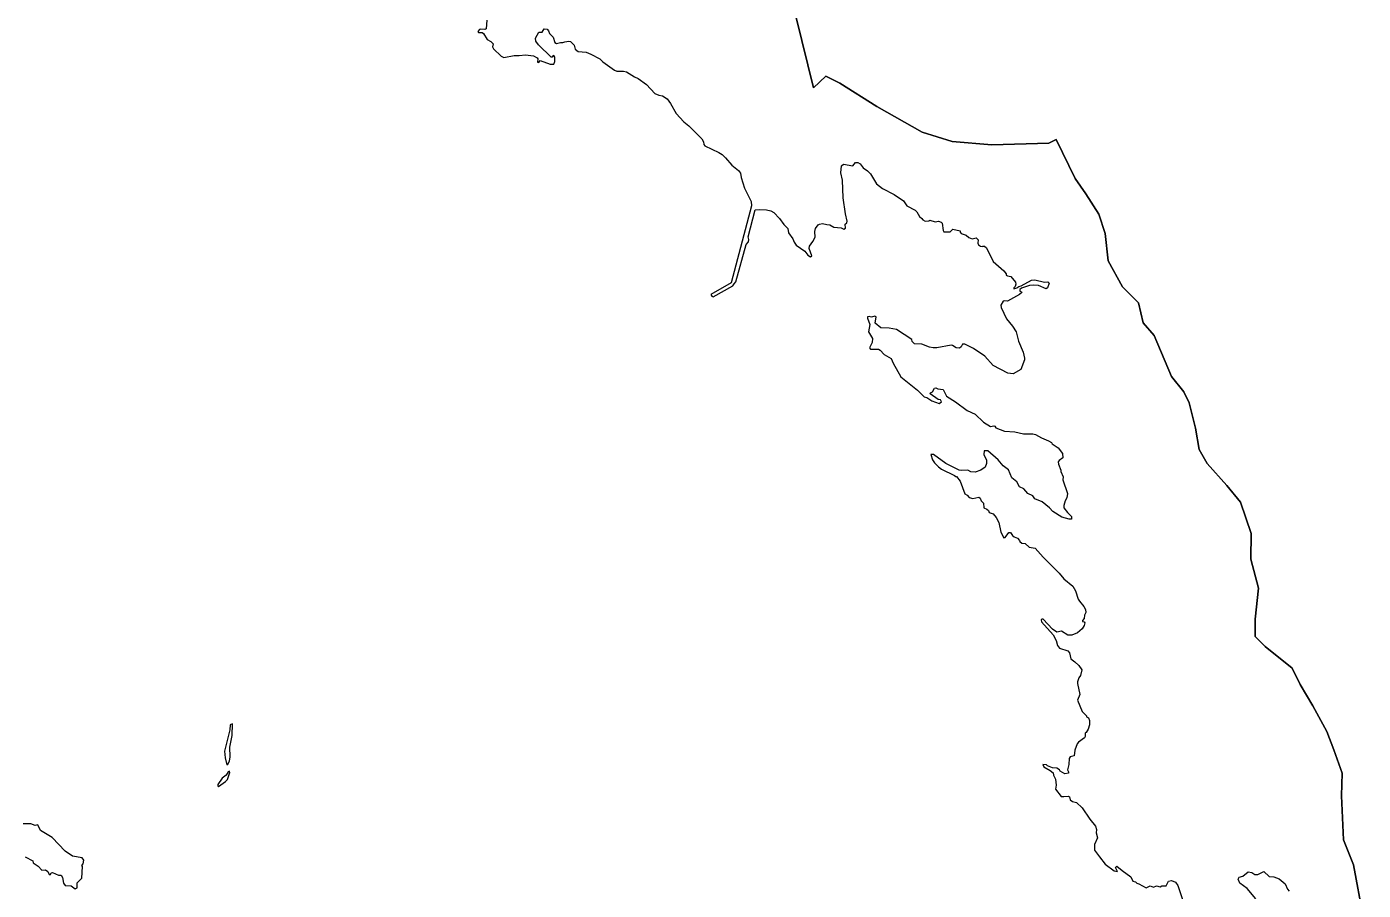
# Model space of a CAD drawing. Extents: x 369010 to 739155, y 6377141 to 6616555.
# Drawn here: x 378495 to 383952, y 6472138 to 6475665 of the extents above; entities that cross this region are included whole.
import ezdxf

# ---------------------------------------------------------------- set-up
doc = ezdxf.new("R2010")
doc.units = 0
doc.header["$LTSCALE"] = 40
doc.layers.add('1', color=7, linetype='Continuous', lineweight=13)

msp = doc.modelspace()

# ---------------------------------------------------------------- linework, layer by layer
at = {"layer": '1'}
for points in [[(380373.71, 6475692.16), (380371.39, 6475656.08), (380365.6, 6475653.77), (380347.56, 6475655.75), (380343.26, 6475653.77), (380337.3, 6475645.49), (380340.28, 6475642.18), (380354.84, 6475641.85), (380360.8, 6475638.21), (380375.7, 6475613.05), (380390.26, 6475604.45), (380399.53, 6475595.84), (380396.88, 6475583.26), (380401.52, 6475575.65), (380432.3, 6475545.2), (380443.22, 6475540.23), (380485.26, 6475547.18), (380505.12, 6475547.18), (380531.6, 6475550.49), (380564.7, 6475545.86), (380579.93, 6475537.91), (380581.92, 6475534.6), (380581.09, 6475521.2), (380586.55, 6475519.71), (380590.85, 6475527.98), (380632.89, 6475512.1), (380647.45, 6475511.76), (380651.43, 6475522.69), (380651.76, 6475539.9), (380649.11, 6475546.52), (380645.14, 6475547.18), (380640.17, 6475540.89), (380635.87, 6475540.89), (380584.89, 6475590.88), (380573.64, 6475606.1), (380572.98, 6475618.35), (380586.22, 6475643.51), (380599.13, 6475642.51), (380608.4, 6475656.08), (380620.64, 6475655.09), (380625.94, 6475648.14), (380629.91, 6475637.55), (380644.81, 6475622.98), (380650.76, 6475601.14), (380657.72, 6475597.33), (380658.87, 6475597.5), (380674.1, 6475600.47), (380684.2, 6475600.31), (380692.31, 6475602.96), (380708.36, 6475606.76), (380714.98, 6475604.78), (380730.54, 6475589.88), (380734.84, 6475573.66), (380746.1, 6475563.73), (380779.03, 6475561.08), (380798.89, 6475553.47), (380834.97, 6475534.27), (380847.88, 6475522.36), (380895.21, 6475487.27), (380904.81, 6475483.96), (380931.29, 6475483.96), (380944.53, 6475481.31), (380976.97, 6475460.13), (380991.21, 6475453.51), (381026.29, 6475429.34), (381060.06, 6475391.94), (381075.61, 6475385.32), (381091.01, 6475383.17), (381109.71, 6475371.42), (381123.94, 6475351.72), (381147.11, 6475310.68), (381178.56, 6475276.91), (381198.42, 6475260.03), (381251.05, 6475207.07), (381258.99, 6475195.82), (381259.99, 6475184.89), (381263.63, 6475179.27), (381320.89, 6475152.12), (381334.63, 6475142.86), (381348.53, 6475129.95), (381374.35, 6475100.49), (381401.49, 6475077.98), (381409.44, 6475067.06), (381412.41, 6475049.18), (381425.99, 6475005.49), (381452.8, 6474951.53), (381454.45, 6474933.99), (381371.2, 6474619.2), (381288.12, 6474572.03), (381291.76, 6474564.92), (381298.38, 6474562.6), (381378.49, 6474606.95), (381383.78, 6474615.89), (381390.9, 6474623.01), (381432.61, 6474776.43)], [(382872.49, 6474899.9), (382819.2, 6474982.48), (382775.34, 6475045.71), (382698.21, 6475204.09), (382668.92, 6475190.36), (382435.56, 6475183.4), (382274.03, 6475197.14), (382150.89, 6475235.04), (381966.03, 6475339.97), (381815.42, 6475434.64), (381758.48, 6475463.93), (381708, 6475415.11), (381637.33, 6475703.42)], [(381637.33, 6475703.42), (381708, 6475415.11), (381758.48, 6475463.93), (381815.42, 6475434.64), (381966.03, 6475339.97), (382150.89, 6475235.04), (382274.03, 6475197.14), (382435.56, 6475183.4), (382668.92, 6475190.36), (382698.21, 6475204.09), (382775.34, 6475045.71), (382819.2, 6474982.48), (382872.49, 6474899.9), (382898.14, 6474820.62), (382910.89, 6474709.24), (382969.64, 6474602.49), (383034.02, 6474536.95), (383054.21, 6474456.01), (383098.24, 6474404.38), (383169.9, 6474237.38), (383219.39, 6474173.66), (383241.4, 6474128.81), (383266.89, 6474026.04), (383281.62, 6473938.15), (383314.55, 6473881.38), (383395.32, 6473791.85), (383450.43, 6473723), (383494.62, 6473595.56), (383492.8, 6473490.46), (383523.91, 6473371.63), (383511, 6473245.19), (383511, 6473174.52), (383551.39, 6473133.31), (383661.61, 6473045.42), (383694.71, 6472978.23), (383746.02, 6472892.17), (383802.95, 6472787.07), (383831.92, 6472711.93), (383865.51, 6472617.1), (383862.7, 6472524.09), (383870.98, 6472343.69), (383912.02, 6472242.56), (383952.24, 6472030.06)], [(381432.61, 6474776.43), (381442.04, 6474786.69), (381443.03, 6474796.62), (381440.22, 6474807.54), (381468.69, 6474917.77), (381485.9, 6474919.43), (381515.69, 6474917.77), (381533.56, 6474913.8), (381546.14, 6474907.18), (381569.31, 6474882.35), (381586.86, 6474857.53), (381602.08, 6474841.31), (381605.72, 6474823.43), (381622.94, 6474798.94), (381628.23, 6474785.37), (381637.17, 6474773.12), (381671.92, 6474749.12), (381683.84, 6474731.91), (381694.93, 6474725.95), (381700.23, 6474729.43), (381690.13, 6474759.88), (381691.79, 6474769.48), (381705.03, 6474787.68), (381713.96, 6474805.56), (381713.63, 6474829.39), (381715.95, 6474841.31), (381726.21, 6474856.2), (381732.17, 6474859.51), (381744.08, 6474861.5), (381761.96, 6474857.2), (381773.87, 6474856.53), (381791.09, 6474847.27), (381820.88, 6474843.29), (381830.81, 6474838.66), (381837.59, 6474842.14), (381837.43, 6474859.18), (381843.72, 6474864.81), (381844.71, 6474871.76), (381838.42, 6474901.55), (381828.82, 6474967.09), (381825.84, 6475038.59), (381819.22, 6475068.38), (381821.87, 6475097.84), (381829.82, 6475103.8), (381867.88, 6475096.85), (381878.8, 6475110.42), (381888.4, 6475110.42), (381898.67, 6475105.45), (381910.58, 6475089.56), (381927.46, 6475077.32), (381940.87, 6475064.08), (381965.36, 6475023.36), (381988.86, 6475005.16), (382036.53, 6474980), (382075.26, 6474954.84), (382088.17, 6474933.66), (382122.92, 6474916.78), (382129.87, 6474908.83), (382139.8, 6474890.3), (382149.73, 6474882.68), (382154.37, 6474876.06), (382163.31, 6474871.76), (382178.53, 6474872.42), (382182.17, 6474875.4), (382203.69, 6474868.78), (382217.26, 6474870.77), (382228.51, 6474867.46), (382233.48, 6474863.49), (382237.12, 6474832.7), (382240.1, 6474828.07), (382265.26, 6474827.41), (382276.84, 6474838.99), (382305.97, 6474831.38), (382306.3, 6474825.75), (382310.6, 6474821.45), (382331.13, 6474814.5), (382342.38, 6474804.57), (382355.29, 6474798.61), (382372.17, 6474803.24), (382379.79, 6474794.3), (382379.12, 6474781.06), (382381.44, 6474774.78), (382388.72, 6474769.48), (382397.33, 6474767.82), (382399.31, 6474769.48), (382406.27, 6474768.98), (382413.22, 6474762.03), (382441.02, 6474706.42), (382484.71, 6474667.69), (382494.15, 6474656.44), (382494.15, 6474651.14), (382499.94, 6474647.83), (382513.68, 6474645.52), (382532.55, 6474622.68), (382533.21, 6474613.74), (382530.56, 6474604.14), (382525.26, 6474599.18), (382525.26, 6474595.2), (382537.18, 6474598.51), (382545.45, 6474604.8)], [(383952.24, 6472030.06), (383912.02, 6472242.56), (383870.98, 6472343.69), (383862.7, 6472524.09), (383865.51, 6472617.1), (383831.92, 6472711.93), (383802.95, 6472787.07), (383746.02, 6472892.17), (383694.71, 6472978.23), (383661.61, 6473045.42), (383551.39, 6473133.31), (383511, 6473174.52), (383511, 6473245.19), (383523.91, 6473371.63), (383492.8, 6473490.46), (383494.62, 6473595.56), (383450.43, 6473723), (383395.32, 6473791.85), (383314.55, 6473881.38), (383281.62, 6473938.15), (383266.89, 6474026.04), (383241.4, 6474128.81), (383219.39, 6474173.66), (383169.9, 6474237.38), (383098.24, 6474404.38), (383054.21, 6474456.01), (383034.02, 6474536.95), (382969.64, 6474602.49), (382910.89, 6474709.24), (382898.14, 6474820.62), (382872.49, 6474899.9)], [(382545.45, 6474604.8), (382555.05, 6474606.46), (382597.75, 6474630.29), (382610.99, 6474630.95), (382650.72, 6474622.01), (382664.62, 6474623.01), (382669.58, 6474618.04), (382663.46, 6474598.51), (382657.17, 6474595.37), (382626.22, 6474608.11), (382605.04, 6474610.43), (382589.15, 6474608.77), (382556.71, 6474597.02), (382550.59, 6474591.89), (382550.25, 6474585.77), (382556.38, 6474583.12), (382558.36, 6474579.98), (382548.76, 6474572.03), (382499.61, 6474543.9), (382488.36, 6474545.55), (382482.07, 6474543.9), (382472.14, 6474528.67), (382473.13, 6474518.41), (382495.64, 6474472.73), (382520.3, 6474442.28), (382535.52, 6474419.44), (382544.46, 6474381.37), (382563.33, 6474335.69), (382569.62, 6474312.19), (382569.62, 6474305.24), (382554.06, 6474265.85), (382523.28, 6474248.31), (382501.1, 6474250.62), (382441.02, 6474282.07), (382406.6, 6474319.8), (382360.92, 6474350.92), (382324.84, 6474369.46), (382315.57, 6474368.46), (382310.27, 6474357.87), (382303.65, 6474351.91), (382289.42, 6474353.24), (382275.52, 6474363.5), (382270.22, 6474364.49), (382211.3, 6474354.23), (382196.08, 6474353.9), (382180.85, 6474356.55), (382150.4, 6474368.79), (382119.28, 6474370.45), (382110.01, 6474379.39), (382108.69, 6474388.32), (382045.8, 6474428.04), (382016.67, 6474433.67), (381982.24, 6474435), (381959.4, 6474454.52), (381964.04, 6474481.01), (381957.42, 6474483.32), (381943.85, 6474479.68), (381934.25, 6474481.34), (381928.62, 6474480.01), (381927.63, 6474475.38), (381937.56, 6474449.56), (381932.26, 6474419.11), (381948.48, 6474391.96), (381947.16, 6474375.08), (381935.57, 6474354.23), (381940.87, 6474347.94), (381972.31, 6474348.6), (381980.26, 6474344.96), (381996.48, 6474327.09), (382024.28, 6474310.87), (382032.56, 6474290.68), (382063.67, 6474235.07), (382131.86, 6474180.78), (382159, 6474153.47), (382170.92, 6474151.16), (382190.45, 6474137.25), (382220.24, 6474126.66), (382229.84, 6474133.61), (382226.53, 6474141.56), (382215.94, 6474142.22), (382184.49, 6474166.38), (382185.15, 6474169.69), (382193.76, 6474173.83), (382202.03, 6474189.39), (382206.67, 6474190.38), (382214.61, 6474185.91), (382237.12, 6474183.1), (382250.69, 6474156.78), (382287.76, 6474133.28), (382335.1, 6474097.53), (382367.21, 6474082.64), (382400.97, 6474050.86), (382430.1, 6474032.66), (382443.34, 6474034.97), (382447.31, 6474033.65), (382452.28, 6474027.36), (382488.02, 6474014.12), (382529.57, 6474011.14), (382565.32, 6474002.86), (382602.72, 6474002.86)], [(382602.72, 6474002.86), (382613.31, 6473999.89), (382637.81, 6473985.65), (382667.27, 6473974.07), (382679.18, 6473966.78), (382682.49, 6473961.82), (382706.99, 6473944.94), (382724.86, 6473922.76), (382725.52, 6473905.22), (382710.3, 6473893.96), (382706.66, 6473887.67), (382707.32, 6473878.41), (382717.58, 6473854.57), (382717.25, 6473848.61), (382727.51, 6473827.43), (382725.85, 6473814.52), (382744.06, 6473759.24), (382742.4, 6473741.04), (382734.46, 6473729.45), (382729.5, 6473709.59), (382729.83, 6473700.32), (382744.06, 6473681.12), (382760.94, 6473664.57), (382760.28, 6473654.31), (382751.34, 6473653.98), (382721.55, 6473662.26), (382684.48, 6473684.77), (382670.91, 6473700.65), (382641.45, 6473725.15), (382610.66, 6473737.4), (382603.05, 6473749.31), (382582.53, 6473759.24), (382566.97, 6473778.11), (382549.1, 6473786.39), (382538.17, 6473806.58), (382516.99, 6473823.46), (382503.25, 6473855.57), (382482.07, 6473871.45), (382461.88, 6473896.94), (382419.67, 6473933.02), (382404.28, 6473932.53), (382403.62, 6473918.46), (382414.21, 6473895.62), (382414.21, 6473882.05), (382407.92, 6473865.83), (382391.37, 6473854.57), (382367.54, 6473845.97), (382349.66, 6473847.29), (382337.75, 6473853.91), (382310.6, 6473852.26), (382302, 6473854.24), (382248.37, 6473881.38), (382197.07, 6473918.79), (382186.15, 6473917.8), (382193.1, 6473896.94), (382201.04, 6473884.36), (382217.59, 6473867.81), (382230.5, 6473858.88), (382283.13, 6473833.06), (382288.1, 6473828.42), (382291.41, 6473828.75), (382305.97, 6473809.56), (382325.5, 6473757.59), (382334.77, 6473751.63), (382342.71, 6473742.36), (382358.27, 6473738.39), (382383.1, 6473743.35), (382388.06, 6473739.38), (382392.69, 6473729.45), (382401.63, 6473718.86), (382402.96, 6473700.32), (382415.53, 6473695.36), (382421.82, 6473689.73), (382425.46, 6473680.79), (382441.68, 6473675.17), (382452.94, 6473660.6), (382464.19, 6473640.74), (382472.47, 6473601.02), (382484.05, 6473577.35), (382490.01, 6473578.68), (382505.24, 6473599.7), (382511.53, 6473599.86), (382519.97, 6473586.79), (382526.26, 6473581.66), (382540.82, 6473576.69), (382548.76, 6473567.42), (382549.43, 6473562.79), (382558.03, 6473555.84), (382571.94, 6473554.18), (382588.49, 6473540.28), (382612.98, 6473535.32), (382645.09, 6473498.57), (382710.3, 6473433.03), (382729.5, 6473410.19), (382766.24, 6473379.74), (382777.49, 6473360.87), (382788.75, 6473327.11), (382793.38, 6473318.51), (382810.92, 6473297.32), (382818.21, 6473284.41)], [(382818.21, 6473284.41), (382819.2, 6473273.49), (382813.57, 6473262.57), (382812.91, 6473248.66), (382805.3, 6473240.39), (382805.3, 6473236.08), (382812.25, 6473234.1), (382815.89, 6473230.13), (382813.24, 6473219.53), (382804.63, 6473205.63), (382785.77, 6473189.74), (382761.93, 6473180.48), (382746.05, 6473180.14), (382719.56, 6473196.03), (382701.03, 6473192.39), (382683.15, 6473205.3), (382645.09, 6473245.35), (382639.79, 6473245.02), (382637.47, 6473242.37), (382637.81, 6473235.09), (382685.8, 6473182.13), (382697.72, 6473158.3), (382703.35, 6473137.78), (382712.61, 6473126.85), (382745.38, 6473115.93), (382752.33, 6473107.98), (382758.29, 6473083.16), (382775.17, 6473071.57), (382790.73, 6473056.35), (382802.98, 6473038.14), (382798.01, 6473015.3), (382791.39, 6473005.54), (382786.1, 6472990.31), (382785.77, 6472982.37), (382794.37, 6472937.35), (382785.44, 6472914.84), (382804.63, 6472868.17), (382821.85, 6472850.29), (382822.51, 6472847.32), (382830.78, 6472842.02), (382834.42, 6472831.43), (382835.09, 6472814.21), (382828.47, 6472795.68), (382821.18, 6472783.1), (382817.21, 6472779.79), (382816.55, 6472766.55), (382814.23, 6472761.25), (382789.41, 6472743.71), (382783.78, 6472736.1), (382774.18, 6472710.94), (382771.86, 6472686.78), (382755.31, 6472683.47), (382752, 6472677.18), (382750.35, 6472652.02), (382744.72, 6472630.84), (382749.02, 6472621.57), (382748.69, 6472617.27), (382733.8, 6472613.95), (382714.6, 6472625.21), (382712.28, 6472629.84), (382701.69, 6472637.46), (382682.82, 6472638.12), (382662.96, 6472646.39), (382658.66, 6472650.37), (382643.43, 6472652.35), (382647.41, 6472642.75), (382673.89, 6472628.19), (382686.46, 6472618.59), (382687.79, 6472608.33), (382695.73, 6472592.44), (382698.05, 6472567.94), (382695.07, 6472551.39), (382718.9, 6472521.6), (382730.16, 6472520.94), (382747.04, 6472523.26), (382753, 6472519.29), (382754.98, 6472508.03), (382764.58, 6472501.08), (382781.79, 6472496.45), (382804.63, 6472474.6), (382836.08, 6472428.59), (382859.58, 6472400.62), (382863.22, 6472387.05), (382861.24, 6472373.48), (382866.53, 6472352.62), (382854.95, 6472325.81), (382854.95, 6472301.65), (382870.84, 6472280.13), (382875.3, 6472274.84), (382898.97, 6472244.55), (382934.72, 6472217.9), (382948.95, 6472215.59), (382940.84, 6472231.81), (382946.14, 6472236.44), (382967.49, 6472218.4), (383003.74, 6472193.24), (383011.84, 6472176.03), (383022.27, 6472173.22), (383027.07, 6472167.43), (383036.5, 6472164.61)], [(378488.46, 6472275.17), (378519.9, 6472257.96), (378520.89, 6472250.67), (378542.08, 6472237.43), (378557.3, 6472219.89), (378571.21, 6472221.88), (378581.14, 6472215.26), (378586.1, 6472203.01), (378591.73, 6472203.01), (378595.37, 6472209.3), (378600, 6472210.95), (378624.83, 6472200.03), (378635.42, 6472199.37), (378641.38, 6472190.43), (378644.69, 6472167.59), (378651.97, 6472158.32), (378677.13, 6472156.67), (378693.35, 6472143.76), (378700.96, 6472148.06), (378700.96, 6472168.58), (378720.16, 6472188.11), (378722.48, 6472235.78), (378719.83, 6472239.75), (378725.13, 6472245.71), (378728.77, 6472260.93), (378721.82, 6472270.2), (378682.43, 6472277.15), (378651.97, 6472298.67), (378598.35, 6472353.62), (378552.01, 6472382.08), (378541.09, 6472404.92), (378529.5, 6472402.28), (378512.29, 6472410.22), (378480.51, 6472409.89)], [(383513.32, 6472103.21), (383477.9, 6472145.08), (383447.95, 6472167.43), (383440.83, 6472183.64), (383445.96, 6472191.75), (383460.86, 6472196.06), (383482.21, 6472214.1), (383497.43, 6472210.79), (383509.35, 6472202.68), (383522.42, 6472202.18), (383546.59, 6472214.59), (383567.61, 6472195.06), (383587.63, 6472193.24), (383609.48, 6472185.63), (383633.31, 6472165.11), (383642.25, 6472142.77), (383649.04, 6472134.16)], [(383036.5, 6472164.61), (383065.63, 6472148.39), (383082.52, 6472156.01), (383095.26, 6472151.37), (383108.17, 6472157), (383122.9, 6472152.7), (383129.52, 6472156.01), (383147.39, 6472156.5), (383156.99, 6472176.03), (383168.91, 6472178.51), (383185.46, 6472170.9), (383195.55, 6472158.49), (383214.59, 6472100.89)]]:
    msp.add_lwpolyline(points, dxfattribs=at)
for points in [[(379325.08, 6472793.69), (379303.23, 6472706.97), (379304.89, 6472679.83), (379312.17, 6472651.03), (379316.14, 6472653.01), (379322.43, 6472665.59), (379325.41, 6472683.14), (379325.08, 6472722.86), (379334.35, 6472770.52), (379334.68, 6472818.52), (379326.4, 6472813.55)], [(379293.3, 6472596.41), (379275.43, 6472570.59), (379274.76, 6472563.64), (379278.07, 6472562.32), (379307.2, 6472582.51), (379314.49, 6472591.12), (379324.75, 6472619.58), (379322.76, 6472624.22), (379317.13, 6472621.9), (379309.85, 6472608.33)]]:
    msp.add_lwpolyline(points, close=True, dxfattribs=at)

doc.saveas('drawing.dxf')
